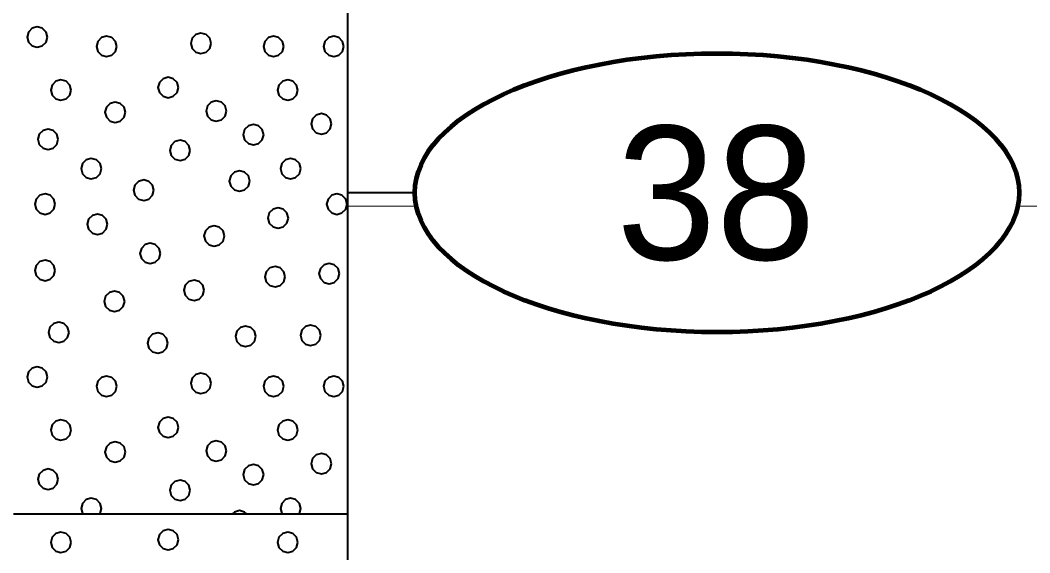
# Model space of a CAD drawing. Extents: x -76 to 974, y -1080 to -735.
# Drawn here: x 459.25 to 466.79, y -994.68 to -990.7 of the extents above; entities that cross this region are included whole.
import ezdxf
from ezdxf.enums import TextEntityAlignment as Align

# ---------------------------------------------------------------- set-up
doc = ezdxf.new("R2010")
doc.units = 0
doc.header["$LTSCALE"] = 0.36
doc.layers.add('27', color=7, linetype='Continuous', lineweight=40)
doc.layers.add('7', color=7, linetype='Continuous', lineweight=13)

msp = doc.modelspace()

# ---------------------------------------------------------------- linework, layer by layer
at = {"layer": '27'}
for p, q in [((461.6974, -994.39), (461.6974, -983.39)), ((462.1975, -991.99), (461.6975, -991.99)), ((459.1974, -994.39), (461.6974, -994.39)), ((461.6974, -1002.49), (461.6974, -994.39))]:
    msp.add_line(p, q, dxfattribs=at)
for points in [[(459.4518, -990.8265), (459.4416, -990.7884), (459.4137, -990.7605), (459.3756, -990.7503), (459.3375, -990.7605), (459.3096, -990.7884), (459.2994, -990.8265), (459.3096, -990.8646), (459.3375, -990.8925), (459.3756, -990.9027), (459.4137, -990.8925), (459.4416, -990.8646)], [(459.9705, -990.8964), (459.9603, -990.8583), (459.9324, -990.8304), (459.8943, -990.8202), (459.8562, -990.8304), (459.8283, -990.8583), (459.8181, -990.8964), (459.8283, -990.9345), (459.8562, -990.9624), (459.8943, -990.9726), (459.9324, -990.9624), (459.9603, -990.9345)], [(460.6748, -990.8735), (460.6646, -990.8354), (460.6367, -990.8075), (460.5986, -990.7973), (460.5605, -990.8075), (460.5326, -990.8354), (460.5224, -990.8735), (460.5326, -990.9116), (460.5605, -990.9395), (460.5986, -990.9497), (460.6367, -990.9395), (460.6646, -990.9116)], [(461.2176, -990.8964), (461.2074, -990.8583), (461.1795, -990.8304), (461.1414, -990.8202), (461.1033, -990.8304), (461.0754, -990.8583), (461.0652, -990.8964), (461.0754, -990.9345), (461.1033, -990.9624), (461.1414, -990.9726), (461.1795, -990.9624), (461.2074, -990.9345)], [(461.6676, -990.8964), (461.6574, -990.8583), (461.6295, -990.8304), (461.5914, -990.8202), (461.5533, -990.8304), (461.5255, -990.8583), (461.5152, -990.8964), (461.5255, -990.9345), (461.5533, -990.9624), (461.5914, -990.9726), (461.6295, -990.9624), (461.6574, -990.9345)], [(459.6294, -991.2227), (459.6191, -991.1846), (459.5913, -991.1567), (459.5532, -991.1465), (459.5151, -991.1567), (459.4872, -991.1846), (459.477, -991.2227), (459.4872, -991.2608), (459.5151, -991.2887), (459.5532, -991.2989), (459.5913, -991.2887), (459.6191, -991.2608)], [(460.4303, -991.2031), (460.4201, -991.165), (460.3922, -991.1371), (460.3541, -991.1269), (460.316, -991.1371), (460.2881, -991.165), (460.2779, -991.2031), (460.2881, -991.2412), (460.316, -991.2691), (460.3541, -991.2793), (460.3922, -991.2691), (460.4201, -991.2412)], [(461.324, -991.2227), (461.3138, -991.1846), (461.2859, -991.1567), (461.2478, -991.1465), (461.2097, -991.1567), (461.1818, -991.1846), (461.1716, -991.2227), (461.1818, -991.2608), (461.2097, -991.2887), (461.2478, -991.2989), (461.2859, -991.2887), (461.3138, -991.2608)], [(460.0343, -991.3879), (460.0241, -991.3498), (459.9962, -991.322), (459.9581, -991.3117), (459.92, -991.322), (459.8921, -991.3498), (459.8819, -991.3879), (459.8921, -991.426), (459.92, -991.4539), (459.9581, -991.4641), (459.9962, -991.4539), (460.0241, -991.426)], [(460.7894, -991.379), (460.7792, -991.3409), (460.7513, -991.313), (460.7132, -991.3028), (460.6751, -991.313), (460.6472, -991.3409), (460.637, -991.379), (460.6472, -991.4171), (460.6751, -991.4449), (460.7132, -991.4552), (460.7513, -991.4449), (460.7792, -991.4171)], [(461.5748, -991.4748), (461.5646, -991.4367), (461.5367, -991.4088), (461.4986, -991.3986), (461.4605, -991.4088), (461.4327, -991.4367), (461.4224, -991.4748), (461.4327, -991.5129), (461.4605, -991.5408), (461.4986, -991.551), (461.5367, -991.5408), (461.5646, -991.5129)], [(461.0676, -991.5562), (461.0574, -991.5181), (461.0295, -991.4902), (460.9914, -991.48), (460.9533, -991.4902), (460.9254, -991.5181), (460.9152, -991.5562), (460.9254, -991.5943), (460.9533, -991.6222), (460.9914, -991.6324), (461.0295, -991.6222), (461.0574, -991.5943)], [(459.5332, -991.5905), (459.523, -991.5524), (459.4951, -991.5245), (459.457, -991.5143), (459.4189, -991.5245), (459.391, -991.5524), (459.3808, -991.5905), (459.391, -991.6286), (459.4189, -991.6565), (459.457, -991.6667), (459.4951, -991.6565), (459.523, -991.6286)], [(460.5193, -991.6737), (460.5091, -991.6356), (460.4812, -991.6077), (460.4431, -991.5975), (460.405, -991.6077), (460.3771, -991.6356), (460.3669, -991.6737), (460.3771, -991.7118), (460.405, -991.7397), (460.4431, -991.7499), (460.4812, -991.7397), (460.5091, -991.7118)], [(459.8561, -991.8092), (459.8459, -991.7711), (459.818, -991.7432), (459.7799, -991.733), (459.7418, -991.7432), (459.7139, -991.7711), (459.7037, -991.8092), (459.7139, -991.8473), (459.7418, -991.8752), (459.7799, -991.8854), (459.818, -991.8752), (459.8459, -991.8473)], [(461.3447, -991.8092), (461.3345, -991.7711), (461.3066, -991.7432), (461.2685, -991.733), (461.2304, -991.7432), (461.2026, -991.7711), (461.1923, -991.8092), (461.2026, -991.8473), (461.2304, -991.8752), (461.2685, -991.8854), (461.3066, -991.8752), (461.3345, -991.8473)], [(460.9634, -991.902), (460.9532, -991.8639), (460.9253, -991.836), (460.8872, -991.8258), (460.8491, -991.836), (460.8212, -991.8639), (460.811, -991.902), (460.8212, -991.9401), (460.8491, -991.968), (460.8872, -991.9782), (460.9253, -991.968), (460.9532, -991.9401)], [(460.2476, -991.9706), (460.2374, -991.9325), (460.2095, -991.9046), (460.1714, -991.8944), (460.1333, -991.9046), (460.1054, -991.9325), (460.0952, -991.9706), (460.1054, -992.0087), (460.1333, -992.0366), (460.1714, -992.0468), (460.2095, -992.0366), (460.2374, -992.0087)], [(459.5103, -992.0749), (459.5001, -992.0368), (459.4722, -992.0089), (459.4341, -991.9987), (459.396, -992.0089), (459.3681, -992.0368), (459.3579, -992.0749), (459.3681, -992.113), (459.396, -992.1409), (459.4341, -992.1511), (459.4722, -992.1409), (459.5001, -992.113)], [(461.6905, -992.0749), (461.6803, -992.0368), (461.6524, -992.0089), (461.6143, -991.9987), (461.5762, -992.0089), (461.5483, -992.0368), (461.5381, -992.0749), (461.5483, -992.113), (461.5762, -992.1409), (461.6143, -992.1511), (461.6524, -992.1409), (461.6803, -992.113)], [(461.2519, -992.1791), (461.2417, -992.141), (461.2138, -992.1131), (461.1757, -992.1029), (461.1376, -992.1131), (461.1098, -992.141), (461.0995, -992.1791), (461.1098, -992.2172), (461.1376, -992.2451), (461.1757, -992.2553), (461.2138, -992.2451), (461.2417, -992.2172)], [(459.9019, -992.2249), (459.8916, -992.1868), (459.8638, -992.1589), (459.8257, -992.1487), (459.7876, -992.1589), (459.7597, -992.1868), (459.7495, -992.2249), (459.7597, -992.263), (459.7876, -992.2909), (459.8257, -992.3011), (459.8638, -992.2909), (459.8916, -992.263)], [(460.7739, -992.3126), (460.7637, -992.2745), (460.7358, -992.2466), (460.6977, -992.2364), (460.6596, -992.2466), (460.6318, -992.2745), (460.6215, -992.3126), (460.6318, -992.3507), (460.6596, -992.3786), (460.6977, -992.3888), (460.7358, -992.3786), (460.7637, -992.3507)], [(460.2959, -992.4435), (460.2857, -992.4054), (460.2578, -992.3776), (460.2197, -992.3673), (460.1816, -992.3776), (460.1538, -992.4054), (460.1435, -992.4435), (460.1538, -992.4816), (460.1816, -992.5095), (460.2197, -992.5197), (460.2578, -992.5095), (460.2857, -992.4816)], [(459.5103, -992.5707), (459.5001, -992.5326), (459.4722, -992.5047), (459.4341, -992.4945), (459.396, -992.5047), (459.3681, -992.5326), (459.3579, -992.5707), (459.3681, -992.6088), (459.396, -992.6367), (459.4341, -992.6469), (459.4722, -992.6367), (459.5001, -992.6088)], [(461.2291, -992.6177), (461.2189, -992.5796), (461.191, -992.5517), (461.1529, -992.5415), (461.1148, -992.5517), (461.0869, -992.5796), (461.0767, -992.6177), (461.0869, -992.6558), (461.1148, -992.6837), (461.1529, -992.6939), (461.191, -992.6837), (461.2189, -992.6558)], [(461.6333, -992.5936), (461.6231, -992.5555), (461.5952, -992.5276), (461.5571, -992.5174), (461.519, -992.5276), (461.4911, -992.5555), (461.4809, -992.5936), (461.4911, -992.6317), (461.519, -992.6595), (461.5571, -992.6698), (461.5952, -992.6595), (461.6231, -992.6317)], [(460.6239, -992.7181), (460.6137, -992.68), (460.5858, -992.6521), (460.5477, -992.6419), (460.5096, -992.6521), (460.4817, -992.68), (460.4715, -992.7181), (460.4817, -992.7562), (460.5096, -992.7841), (460.5477, -992.7943), (460.5858, -992.7841), (460.6137, -992.7562)], [(460.029, -992.802), (460.0188, -992.7639), (459.9909, -992.7361), (459.9528, -992.7258), (459.9147, -992.7361), (459.8868, -992.7639), (459.8766, -992.802), (459.8868, -992.8401), (459.9147, -992.868), (459.9528, -992.8782), (459.9909, -992.868), (460.0188, -992.8401)], [(459.6133, -993.0334), (459.6031, -992.9953), (459.5752, -992.9674), (459.5371, -992.9572), (459.499, -992.9674), (459.4711, -992.9953), (459.4609, -993.0334), (459.4711, -993.0715), (459.499, -993.0994), (459.5371, -993.1096), (459.5752, -993.0994), (459.6031, -993.0715)], [(461.0091, -993.0627), (460.9989, -993.0246), (460.971, -992.9967), (460.9329, -992.9865), (460.8948, -992.9967), (460.8669, -993.0246), (460.8567, -993.0627), (460.8669, -993.1008), (460.8948, -993.1286), (460.9329, -993.1389), (460.971, -993.1286), (460.9989, -993.1008)], [(461.4948, -993.055), (461.4845, -993.0169), (461.4567, -992.989), (461.4186, -992.9788), (461.3805, -992.989), (461.3526, -993.0169), (461.3424, -993.055), (461.3526, -993.0931), (461.3805, -993.121), (461.4186, -993.1312), (461.4567, -993.121), (461.4845, -993.0931)], [(460.3519, -993.1135), (460.3417, -993.0754), (460.3138, -993.0475), (460.2757, -993.0373), (460.2376, -993.0475), (460.2097, -993.0754), (460.1995, -993.1135), (460.2097, -993.1516), (460.2376, -993.1795), (460.2757, -993.1897), (460.3138, -993.1795), (460.3417, -993.1516)], [(459.4518, -993.3665), (459.4416, -993.3284), (459.4137, -993.3005), (459.3756, -993.2903), (459.3375, -993.3005), (459.3096, -993.3284), (459.2994, -993.3665), (459.3096, -993.4046), (459.3375, -993.4325), (459.3756, -993.4427), (459.4137, -993.4325), (459.4416, -993.4046)], [(459.9705, -993.4364), (459.9603, -993.3983), (459.9324, -993.3704), (459.8943, -993.3602), (459.8562, -993.3704), (459.8283, -993.3983), (459.8181, -993.4364), (459.8283, -993.4745), (459.8562, -993.5024), (459.8943, -993.5126), (459.9324, -993.5024), (459.9603, -993.4745)], [(460.6748, -993.4135), (460.6646, -993.3754), (460.6367, -993.3475), (460.5986, -993.3373), (460.5605, -993.3475), (460.5326, -993.3754), (460.5224, -993.4135), (460.5326, -993.4516), (460.5605, -993.4795), (460.5986, -993.4897), (460.6367, -993.4795), (460.6646, -993.4516)], [(461.2176, -993.4364), (461.2074, -993.3983), (461.1795, -993.3704), (461.1414, -993.3602), (461.1033, -993.3704), (461.0754, -993.3983), (461.0652, -993.4364), (461.0754, -993.4745), (461.1033, -993.5024), (461.1414, -993.5126), (461.1795, -993.5024), (461.2074, -993.4745)], [(461.6676, -993.4364), (461.6574, -993.3983), (461.6295, -993.3704), (461.5914, -993.3602), (461.5533, -993.3704), (461.5255, -993.3983), (461.5152, -993.4364), (461.5255, -993.4745), (461.5533, -993.5024), (461.5914, -993.5126), (461.6295, -993.5024), (461.6574, -993.4745)], [(459.6294, -993.7627), (459.6191, -993.7246), (459.5913, -993.6967), (459.5532, -993.6865), (459.5151, -993.6967), (459.4872, -993.7246), (459.477, -993.7627), (459.4872, -993.8008), (459.5151, -993.8287), (459.5532, -993.8389), (459.5913, -993.8287), (459.6191, -993.8008)], [(460.4303, -993.7431), (460.4201, -993.705), (460.3922, -993.6771), (460.3541, -993.6669), (460.316, -993.6771), (460.2881, -993.705), (460.2779, -993.7431), (460.2881, -993.7812), (460.316, -993.8091), (460.3541, -993.8193), (460.3922, -993.8091), (460.4201, -993.7812)], [(461.324, -993.7627), (461.3138, -993.7246), (461.2859, -993.6967), (461.2478, -993.6865), (461.2097, -993.6967), (461.1818, -993.7246), (461.1716, -993.7627), (461.1818, -993.8008), (461.2097, -993.8287), (461.2478, -993.8389), (461.2859, -993.8287), (461.3138, -993.8008)], [(460.0343, -993.9279), (460.0241, -993.8898), (459.9962, -993.862), (459.9581, -993.8517), (459.92, -993.862), (459.8921, -993.8898), (459.8819, -993.9279), (459.8921, -993.966), (459.92, -993.9939), (459.9581, -994.0041), (459.9962, -993.9939), (460.0241, -993.966)], [(460.7894, -993.919), (460.7792, -993.8809), (460.7513, -993.853), (460.7132, -993.8428), (460.6751, -993.853), (460.6472, -993.8809), (460.637, -993.919), (460.6472, -993.9571), (460.6751, -993.9849), (460.7132, -993.9952), (460.7513, -993.9849), (460.7792, -993.9571)], [(461.5748, -994.0148), (461.5646, -993.9767), (461.5367, -993.9488), (461.4986, -993.9386), (461.4605, -993.9488), (461.4327, -993.9767), (461.4224, -994.0148), (461.4327, -994.0529), (461.4605, -994.0808), (461.4986, -994.091), (461.5367, -994.0808), (461.5646, -994.0529)], [(459.5332, -994.1305), (459.523, -994.0924), (459.4951, -994.0645), (459.457, -994.0543), (459.4189, -994.0645), (459.391, -994.0924), (459.3808, -994.1305), (459.391, -994.1686), (459.4189, -994.1965), (459.457, -994.2067), (459.4951, -994.1965), (459.523, -994.1686)], [(461.0676, -994.0962), (461.0574, -994.0581), (461.0295, -994.0302), (460.9914, -994.02), (460.9533, -994.0302), (460.9254, -994.0581), (460.9152, -994.0962), (460.9254, -994.1343), (460.9533, -994.1622), (460.9914, -994.1724), (461.0295, -994.1622), (461.0574, -994.1343)], [(460.5193, -994.2137), (460.5091, -994.1756), (460.4812, -994.1477), (460.4431, -994.1375), (460.405, -994.1477), (460.3771, -994.1756), (460.3669, -994.2137), (460.3771, -994.2518), (460.405, -994.2797), (460.4431, -994.2899), (460.4812, -994.2797), (460.5091, -994.2518)], [(459.8459, -994.3873), (459.8561, -994.3492), (459.8459, -994.3111), (459.818, -994.2832), (459.7799, -994.273), (459.7418, -994.2832), (459.7139, -994.3111), (459.7037, -994.3492), (459.7139, -994.3873), (459.7167, -994.39), (459.8431, -994.39)], [(461.3345, -994.3873), (461.3447, -994.3492), (461.3345, -994.3111), (461.3066, -994.2832), (461.2685, -994.273), (461.2304, -994.2832), (461.2026, -994.3111), (461.1923, -994.3492), (461.2026, -994.3873), (461.2053, -994.39), (461.3318, -994.39)], [(460.9253, -994.376), (460.8872, -994.3658), (460.8491, -994.376), (460.835, -994.39), (460.9393, -994.39)], [(460.4303, -994.5831), (460.4201, -994.545), (460.3922, -994.5171), (460.3541, -994.5069), (460.316, -994.5171), (460.2881, -994.545), (460.2779, -994.5831), (460.2881, -994.6212), (460.316, -994.6491), (460.3541, -994.6593), (460.3922, -994.6491), (460.4201, -994.6212)], [(459.6294, -994.6027), (459.6191, -994.5646), (459.5913, -994.5367), (459.5532, -994.5265), (459.5151, -994.5367), (459.4872, -994.5646), (459.477, -994.6027), (459.4872, -994.6408), (459.5151, -994.6687), (459.5532, -994.6789), (459.5913, -994.6687), (459.6191, -994.6408)], [(461.324, -994.6027), (461.3138, -994.5646), (461.2859, -994.5367), (461.2478, -994.5265), (461.2097, -994.5367), (461.1818, -994.5646), (461.1716, -994.6027), (461.1818, -994.6408), (461.2097, -994.6687), (461.2478, -994.6789), (461.2859, -994.6687), (461.3138, -994.6408)]]:
    msp.add_lwpolyline(points, close=True, dxfattribs=at)
at = {"layer": '27', "lineweight": 100}
msp.add_ellipse((464.4549, -991.99), major_axis=(2.2574, 0), ratio=0.461538, dxfattribs=at)
at = {"layer": '7'}
for p, q in [((461.6974, -992.09), (462.208, -992.09)), ((466.7019, -992.09), (485.5478, -992.09))]:
    msp.add_line(p, q, dxfattribs=at)

# ---------------------------------------------------------------- texts
at = {"layer": '27'}
msp.add_text('38', height=1, dxfattribs=at).set_placement((464.4477, -992.49), align=Align.CENTER)

doc.saveas('drawing.dxf')
